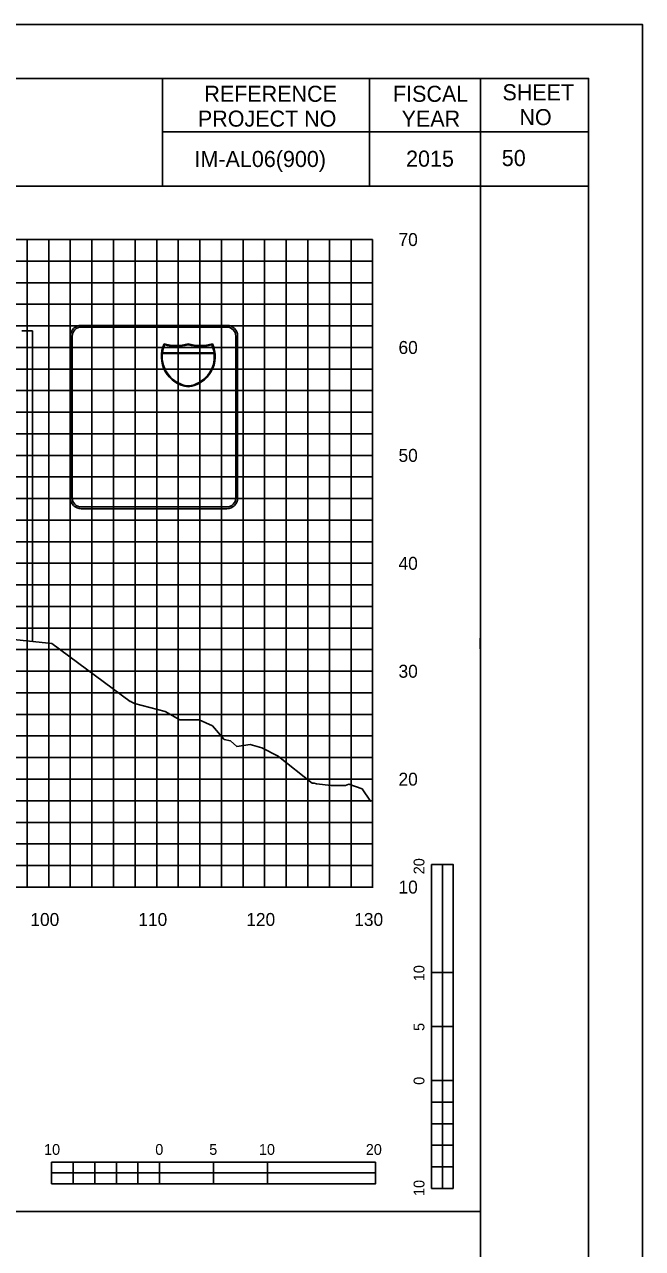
# Model space of a CAD drawing. Extents: x 2193008 to 2198143, y 1236112 to 1237864.
# Drawn here: x 2194795.4 to 2194852.7, y 1237224.6 to 1237338 of the extents above; entities that cross this region are included whole.
import ezdxf

# ---------------------------------------------------------------- set-up
doc = ezdxf.new("R2010")
doc.units = 0
for name, color, linetype in [('2', 7, 'Continuous'), ('3', 7, 'Continuous'), ('31', 7, 'Continuous'), ('60', 7, 'Continuous'), ('ANNO-SHT', 7, 'Continuous'), ('GSOUTLINE', 7, 'Continuous'), ('Level 1', 7, 'Continuous'), ('Level 6', 7, 'Continuous'), ('LIMT-CSLINE', 7, 'Continuous'), ('M-ROADS', 7, 'Continuous'), ('SHT-BNDRY', 7, 'Continuous')]:
    doc.layers.add(name, color=color, linetype=linetype)

msp = doc.modelspace()

# ---------------------------------------------------------------- linework, layer by layer
msp.add_lwpolyline([(2194537.69, 1237133.05), (2194837.69, 1237133.05), (2194837.69, 1237323.05), (2194537.69, 1237323.05)], close=True)
at = {"layer": '2'}
msp.add_lwpolyline([(2194837.65, 1237281.19), (2194837.66, 1237280.19)], dxfattribs=at)
msp.add_lwpolyline([(2194837.65, 1237281.19), (2194837.66, 1237280.19)], dxfattribs=at)
at = {"layer": '3'}
for p, q in [((2194796.2, 1237309.65), (2194795.2, 1237309.65)), ((2194796.2, 1237280.86), (2194796.2, 1237309.65))]:
    msp.add_line(p, q, dxfattribs=at)
at = {"layer": '60'}
for p, q in [((2194827.69, 1237258.11), (2194827.69, 1237318.11)), ((2194827.75, 1237298.11), (2194827.69, 1237298.11)), ((2194827.75, 1237288.11), (2194827.69, 1237288.11)), ((2194827.75, 1237278.11), (2194827.69, 1237278.11)), ((2194827.75, 1237268.11), (2194827.69, 1237268.11)), ((2194697.69, 1237258.11), (2194827.69, 1237258.11)), ((2194797.69, 1237258.05), (2194797.69, 1237258.11)), ((2194807.69, 1237258.05), (2194807.69, 1237258.11)), ((2194817.69, 1237258.05), (2194817.69, 1237258.11)), ((2194827.69, 1237258.05), (2194827.69, 1237258.11)), ((2194827.75, 1237258.11), (2194827.69, 1237258.11))]:
    msp.add_line(p, q, dxfattribs=at)
at = {"layer": 'GSOUTLINE'}
for p, q in [((2194799.7, 1237309.16), (2194799.7, 1237294.17)), ((2194799.87, 1237309.16), (2194799.87, 1237294.17)), ((2194814.19, 1237310.16), (2194800.7, 1237310.16)), ((2194814.19, 1237309.99), (2194800.7, 1237309.99)), ((2194815.03, 1237294.17), (2194815.03, 1237309.16)), ((2194815.19, 1237294.17), (2194815.19, 1237309.16)), ((2194800.7, 1237293.33), (2194814.19, 1237293.33)), ((2194800.7, 1237293.17), (2194814.19, 1237293.17))]:
    msp.add_line(p, q, dxfattribs=at)
for points in [[(2194808.21, 1237307.54), (2194813.01, 1237307.54)], [(2194813.01, 1237307.62), (2194808.22, 1237307.62)]]:
    msp.add_lwpolyline(points, dxfattribs=at)
for centre, major_axis, start_param, end_param in [((2194800.7, 1237309.16), (1, 0), 1.570796, 3.141593), ((2194800.7, 1237309.16), (0.833, 0), 1.570796, 3.141593), ((2194814.19, 1237309.16), (1, 0), 0, 1.570796), ((2194814.19, 1237309.16), (0.833, 0), 0, 1.570796), ((2194810.95, 1237307.27), (2.83, 0), 2.709569, 4.594469), ((2194810.95, 1237307.27), (2.75, 0), 2.735396, 3.01287), ((2194809.49, 1237312.29), (4, 0), 4.428637, 4.996141), ((2194809.49, 1237312.29), (4.08, 0), 4.446475, 4.990194), ((2194811.73, 1237312.29), (4, 0), 4.428637, 4.996141), ((2194810.28, 1237307.27), (2.83, 0), 4.830309, 6.715209), ((2194811.73, 1237312.29), (4.08, 0), 4.434584, 4.978303), ((2194810.28, 1237307.27), (2.75, 0), 0.128722, 0.406196), ((2194810.95, 1237307.27), (2.75, 0), 3.043371, 4.590878), ((2194810.28, 1237307.27), (2.75, 0), 4.8339, 6.381407), ((2194800.7, 1237294.17), (1, 0), 3.141593, 4.712389), ((2194800.7, 1237294.17), (0.833, 0), 3.141593, 4.712389), ((2194814.19, 1237294.17), (1, 0), 4.712389, 6.283185), ((2194814.19, 1237294.17), (0.833, 0), 4.712389, 6.283185)]:
    msp.add_ellipse(centre, major_axis=major_axis, ratio=0.999829, start_param=start_param, end_param=end_param, dxfattribs=at)
at = {"layer": 'Level 1'}
for p, q in [((2194833.16, 1237260.19), (2194833.16, 1237230.19)), ((2194835.16, 1237260.19), (2194833.16, 1237260.19)), ((2194835.16, 1237260.19), (2194835.16, 1237250.19)), ((2194835.16, 1237260.19), (2194835.16, 1237230.19)), ((2194834.16, 1237250.19), (2194833.16, 1237250.19)), ((2194835.16, 1237250.19), (2194833.16, 1237250.19)), ((2194834.16, 1237250.19), (2194834.16, 1237245.19)), ((2194835.16, 1237245.19), (2194833.16, 1237245.19)), ((2194835.16, 1237245.19), (2194834.16, 1237245.19)), ((2194835.16, 1237245.19), (2194835.16, 1237240.19)), ((2194834.16, 1237240.19), (2194833.16, 1237240.19)), ((2194835.16, 1237240.19), (2194833.16, 1237240.19)), ((2194834.16, 1237240.19), (2194834.16, 1237238.19)), ((2194835.16, 1237238.19), (2194834.16, 1237238.19)), ((2194835.16, 1237238.19), (2194835.16, 1237236.19)), ((2194834.16, 1237236.19), (2194833.16, 1237236.19)), ((2194834.16, 1237236.19), (2194834.16, 1237234.19)), ((2194835.16, 1237234.19), (2194834.16, 1237234.19)), ((2194835.16, 1237234.19), (2194835.16, 1237232.19)), ((2194827.96, 1237232.63), (2194797.96, 1237232.63)), ((2194797.96, 1237230.63), (2194797.96, 1237232.63)), ((2194799.96, 1237231.63), (2194799.96, 1237232.63)), ((2194803.96, 1237231.63), (2194803.96, 1237232.63)), ((2194807.96, 1237231.63), (2194807.96, 1237232.63)), ((2194807.96, 1237230.63), (2194807.96, 1237232.63)), ((2194812.96, 1237230.63), (2194812.96, 1237232.63)), ((2194817.96, 1237231.63), (2194817.96, 1237232.63)), ((2194817.96, 1237230.63), (2194817.96, 1237232.63)), ((2194827.96, 1237230.63), (2194827.96, 1237232.63)), ((2194834.16, 1237232.19), (2194833.16, 1237232.19)), ((2194834.16, 1237232.19), (2194834.16, 1237230.19)), ((2194799.96, 1237231.63), (2194797.96, 1237231.63)), ((2194801.96, 1237230.63), (2194801.96, 1237231.63)), ((2194803.96, 1237231.63), (2194801.96, 1237231.63)), ((2194805.96, 1237230.63), (2194805.96, 1237231.63)), ((2194807.96, 1237231.63), (2194805.96, 1237231.63)), ((2194812.96, 1237230.63), (2194812.96, 1237231.63)), ((2194817.96, 1237231.63), (2194812.96, 1237231.63)), ((2194827.96, 1237230.63), (2194797.96, 1237230.63)), ((2194801.96, 1237230.63), (2194799.96, 1237230.63)), ((2194805.96, 1237230.63), (2194803.96, 1237230.63)), ((2194812.96, 1237230.63), (2194807.96, 1237230.63)), ((2194827.96, 1237230.63), (2194817.96, 1237230.63)), ((2194835.16, 1237230.19), (2194833.16, 1237230.19)), ((2194537.69, 1237228.05), (2194837.69, 1237228.05))]:
    msp.add_line(p, q, dxfattribs=at)
for points in [[(2194834.16, 1237250.19), (2194834.16, 1237260.19), (2194835.16, 1237260.19), (2194835.16, 1237250.19)], [(2194833.16, 1237245.19), (2194833.16, 1237250.19), (2194834.16, 1237250.19), (2194834.16, 1237245.19)], [(2194834.16, 1237240.19), (2194834.16, 1237245.19), (2194835.16, 1237245.19), (2194835.16, 1237240.19)], [(2194833.16, 1237238.19), (2194833.16, 1237240.19), (2194834.16, 1237240.19), (2194834.16, 1237238.19)], [(2194834.16, 1237236.19), (2194834.16, 1237238.19), (2194835.16, 1237238.19), (2194835.16, 1237236.19)], [(2194833.16, 1237234.19), (2194833.16, 1237236.19), (2194834.16, 1237236.19), (2194834.16, 1237234.19)], [(2194834.16, 1237232.19), (2194834.16, 1237234.19), (2194835.16, 1237234.19), (2194835.16, 1237232.19)], [(2194797.96, 1237232.63), (2194799.96, 1237232.63), (2194799.96, 1237231.63), (2194797.96, 1237231.63)], [(2194801.96, 1237232.63), (2194803.96, 1237232.63), (2194803.96, 1237231.63), (2194801.96, 1237231.63)], [(2194805.96, 1237232.63), (2194807.96, 1237232.63), (2194807.96, 1237231.63), (2194805.96, 1237231.63)], [(2194812.96, 1237232.63), (2194817.96, 1237232.63), (2194817.96, 1237231.63), (2194812.96, 1237231.63)], [(2194833.16, 1237230.19), (2194833.16, 1237232.19), (2194834.16, 1237232.19), (2194834.16, 1237230.19)], [(2194799.96, 1237231.63), (2194801.96, 1237231.63), (2194801.96, 1237230.63), (2194799.96, 1237230.63)], [(2194803.96, 1237231.63), (2194805.96, 1237231.63), (2194805.96, 1237230.63), (2194803.96, 1237230.63)], [(2194807.96, 1237231.63), (2194812.96, 1237231.63), (2194812.96, 1237230.63), (2194807.96, 1237230.63)], [(2194817.96, 1237231.63), (2194827.96, 1237231.63), (2194827.96, 1237230.63), (2194817.96, 1237230.63)]]:
    msp.add_lwpolyline(points, close=True, dxfattribs=at)
at = {"layer": 'Level 6'}
for p, q in [((2194808.23, 1237333.04), (2194808.23, 1237323.05)), ((2194827.4, 1237328.04), (2194827.4, 1237333.04)), ((2194837.69, 1237328.17), (2194837.69, 1237333.04)), ((2194847.69, 1237328.1), (2194808.23, 1237328.1)), ((2194827.4, 1237328.04), (2194827.4, 1237323.05)), ((2194837.69, 1237328.17), (2194837.69, 1237323.05)), ((2194847.69, 1237323.05), (2194809.44, 1237323.05))]:
    msp.add_line(p, q, dxfattribs=at)
at = {"layer": 'M-ROADS'}
for p, q in [((2194697.69, 1237318.11), (2194827.69, 1237318.11)), ((2194795.69, 1237258.11), (2194795.69, 1237318.11)), ((2194797.69, 1237258.11), (2194797.69, 1237318.11)), ((2194799.69, 1237258.11), (2194799.69, 1237318.11)), ((2194801.69, 1237258.11), (2194801.69, 1237318.11)), ((2194803.69, 1237258.11), (2194803.69, 1237318.11)), ((2194805.69, 1237258.11), (2194805.69, 1237318.11)), ((2194807.69, 1237258.11), (2194807.69, 1237318.11)), ((2194809.69, 1237258.11), (2194809.69, 1237318.11)), ((2194811.69, 1237258.11), (2194811.69, 1237318.11)), ((2194813.69, 1237258.11), (2194813.69, 1237318.11)), ((2194815.69, 1237258.11), (2194815.69, 1237318.11)), ((2194817.69, 1237258.11), (2194817.69, 1237318.11)), ((2194819.69, 1237258.11), (2194819.69, 1237318.11)), ((2194821.69, 1237258.11), (2194821.69, 1237318.11)), ((2194823.69, 1237258.11), (2194823.69, 1237318.11)), ((2194825.69, 1237258.11), (2194825.69, 1237318.11)), ((2194827.69, 1237258.11), (2194827.69, 1237318.11)), ((2194697.69, 1237316.11), (2194827.69, 1237316.11)), ((2194697.69, 1237314.11), (2194827.69, 1237314.11)), ((2194697.69, 1237312.11), (2194827.69, 1237312.11)), ((2194697.69, 1237310.11), (2194827.69, 1237310.11)), ((2194697.69, 1237308.11), (2194827.69, 1237308.11)), ((2194697.69, 1237306.11), (2194827.69, 1237306.11)), ((2194697.69, 1237304.11), (2194827.69, 1237304.11)), ((2194697.69, 1237302.11), (2194827.69, 1237302.11)), ((2194697.69, 1237300.11), (2194827.69, 1237300.11)), ((2194697.69, 1237298.11), (2194827.69, 1237298.11)), ((2194697.69, 1237296.11), (2194827.69, 1237296.11)), ((2194697.69, 1237294.11), (2194827.69, 1237294.11)), ((2194697.69, 1237292.11), (2194827.69, 1237292.11)), ((2194697.69, 1237290.11), (2194827.69, 1237290.11)), ((2194697.69, 1237288.11), (2194827.69, 1237288.11)), ((2194697.69, 1237286.11), (2194827.69, 1237286.11)), ((2194697.69, 1237284.11), (2194827.69, 1237284.11)), ((2194697.69, 1237282.11), (2194827.69, 1237282.11)), ((2194697.69, 1237280.11), (2194827.69, 1237280.11)), ((2194697.69, 1237278.11), (2194827.69, 1237278.11)), ((2194697.69, 1237276.11), (2194827.69, 1237276.11)), ((2194697.69, 1237274.11), (2194827.69, 1237274.11)), ((2194697.69, 1237272.11), (2194827.69, 1237272.11)), ((2194697.69, 1237270.11), (2194827.69, 1237270.11)), ((2194697.69, 1237268.11), (2194827.69, 1237268.11)), ((2194697.69, 1237266.11), (2194827.69, 1237266.11)), ((2194697.69, 1237264.11), (2194827.69, 1237264.11)), ((2194697.69, 1237262.11), (2194827.69, 1237262.11)), ((2194697.69, 1237260.11), (2194827.69, 1237260.11)), ((2194697.69, 1237258.11), (2194827.69, 1237258.11))]:
    msp.add_line(p, q, dxfattribs=at)
msp.add_lwpolyline([(2194512.69, 1237118.04), (2194852.69, 1237118.04), (2194852.69, 1237338.04), (2194512.69, 1237338.04)], close=True, dxfattribs=at)
msp.add_lwpolyline([(2194794.15, 1237281.08), (2194797.99, 1237280.67), (2194805.24, 1237275.32), (2194805.29, 1237275.32), (2194805.4, 1237275.26), (2194805.65, 1237275.13), (2194808.47, 1237274.38), (2194809.83, 1237273.61), (2194811.63, 1237273.61), (2194812.85, 1237273.06), (2194813.95, 1237271.79), (2194814.52, 1237271.66), (2194815.1, 1237271.14), (2194816.36, 1237271.33), (2194817.42, 1237271.01), (2194818.94, 1237270.23), (2194818.96, 1237270.2), (2194822.09, 1237267.74), (2194822.28, 1237267.74), (2194822.48, 1237267.68), (2194823.85, 1237267.51), (2194825.18, 1237267.52), (2194825.48, 1237267.66), (2194826.72, 1237267.22), (2194827.51, 1237266.06), (2194827.69, 1237266.12)], dxfattribs=at)
at = {"layer": 'SHT-BNDRY'}
msp.add_lwpolyline([(2194525.19, 1237123.04), (2194847.69, 1237123.04), (2194847.69, 1237333.04), (2194525.19, 1237333.04)], close=True, dxfattribs=at)

# ---------------------------------------------------------------- texts
at = {"layer": '31'}
for s, p in [('70', (2194830.09, 1237317.51)), ('60', (2194830.09, 1237307.51)), ('50', (2194830.09, 1237297.51)), ('40', (2194830.09, 1237287.51)), ('30', (2194830.09, 1237277.51)), ('20', (2194830.09, 1237267.51)), ('10', (2194830.09, 1237257.51))]:
    msp.add_text(s, height=1.2, dxfattribs=at).set_placement(p)
at = {"layer": 'ANNO-SHT'}
for s, height, p in [(' IM-AL06(900) ', 1.4899, (2194810.64, 1237324.83)), ('2015', 1.49, (2194830.79, 1237324.86)), ('  50 ', 1.49, (2194838.55, 1237324.92))]:
    msp.add_text(s, height=height, rotation=360, dxfattribs=at).set_placement(p)
at = {"layer": 'Level 1'}
for s, height, rotation, p in [('20', 0.999, 90.0572, (2194832.49, 1237259.3)), ('10', 0.999, 90.0572, (2194832.49, 1237249.39)), ('5', 1, 90.0572, (2194832.49, 1237244.78)), ('0', 1, 90.0572, (2194832.49, 1237239.79)), ('10', 0.999, 0.0572, (2194797.26, 1237233.3)), ('0', 1, 0.0572, (2194807.56, 1237233.3)), ('5', 0.999, 0.0572, (2194812.56, 1237233.3)), ('10', 0.999, 0.0572, (2194817.16, 1237233.3)), ('20', 0.999, 0.0572, (2194827.06, 1237233.3)), ('10', 0.999, 90.0572, (2194832.49, 1237229.49))]:
    msp.add_text(s, height=height, rotation=rotation, dxfattribs=at).set_placement(p)
at = {"layer": 'Level 6'}
for s, p in [('REFERENCE', (2194812.11, 1237330.87)), ('FISCAL', (2194829.58, 1237330.87)), ('SHEET', (2194839.72, 1237331.01)), ('PROJECT NO', (2194811.51, 1237328.57)), ('YEAR', (2194830.38, 1237328.57)), ('NO', (2194841.29, 1237328.71))]:
    msp.add_text(s, height=1.488, dxfattribs=at).set_placement(p)
at = {"layer": 'LIMT-CSLINE'}
for s, p in [('100', (2194795.99, 1237254.51)), ('110', (2194805.99, 1237254.51)), ('120', (2194815.99, 1237254.51)), ('130', (2194825.99, 1237254.51))]:
    msp.add_text(s, height=1.2, dxfattribs=at).set_placement(p)

doc.saveas('drawing.dxf')
